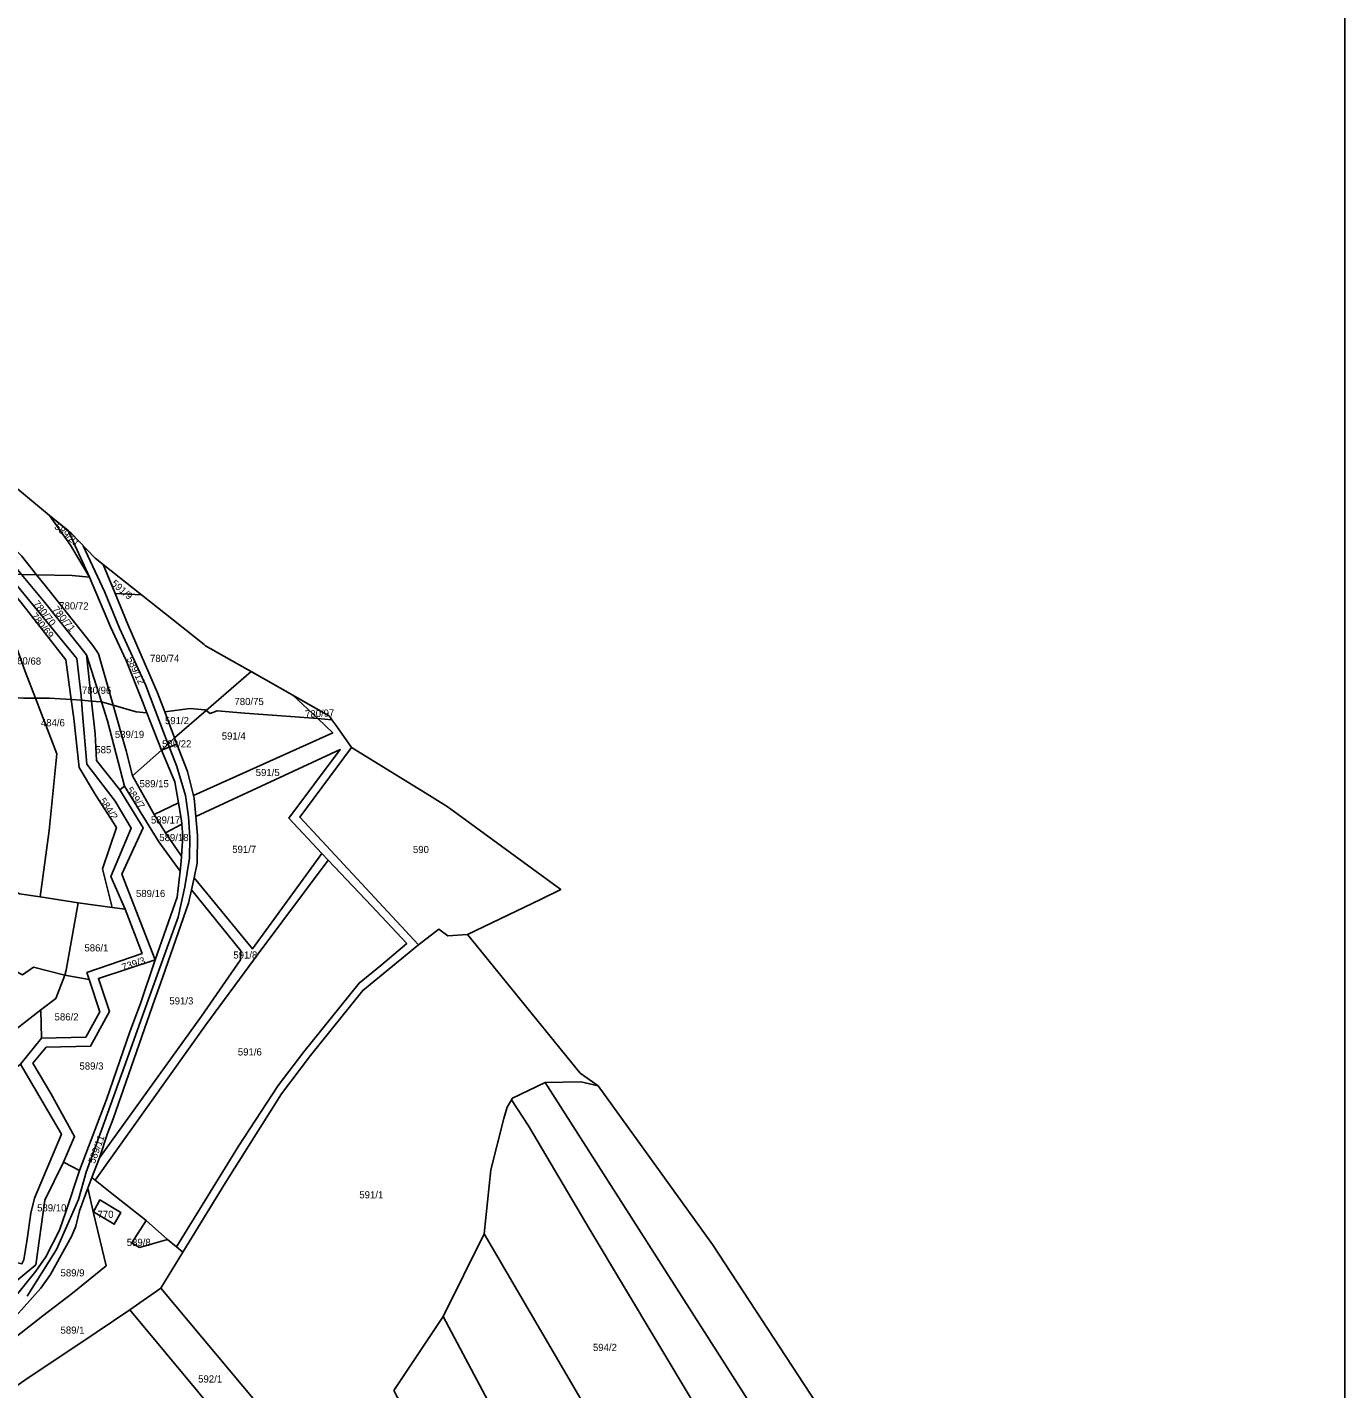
# Model space of a CAD drawing. Extents: x -629983 to -626385, y -1072828 to -1067897.
# Drawn here: x -626937 to -626385, y -1070120 to -1069550 of the extents above; entities that cross this region are included whole.
import ezdxf

# ---------------------------------------------------------------- set-up
doc = ezdxf.new("R2010")
doc.units = 0
for name, color, linetype in [('Default', 7, 'Continuous'), ('Parcela nároku', 7, 'Continuous'), ('Parcelní číslo', 7, 'Continuous'), ('Plocha PÚ', 7, 'Continuous'), ('Převzatý obvod_Vraclav', 7, 'Continuous'), ('voda', 7, 'Continuous')]:
    doc.layers.add(name, color=color, linetype=linetype)

msp = doc.modelspace()

# ---------------------------------------------------------------- linework, layer by layer
at = {"layer": 'Default'}
msp.add_lwpolyline([(-629982.64, -1067896.74), (-626385.01, -1067896.74), (-626385.01, -1072827.89), (-629982.64, -1072827.89)], close=True, dxfattribs=at)
at = {"layer": 'Parcela nároku'}
for points in [[(-626959.97, -1069727.67), (-626972.76, -1069741.15), (-626941.46, -1069769.32), (-626939.04, -1069771.72), (-626932.72, -1069779.61), (-626917.9, -1069779.99), (-626910.52, -1069780.62), (-626918.56, -1069767.16), (-626927.26, -1069754.77)], [(-626941.46, -1069769.32), (-626939.04, -1069771.72), (-626932.72, -1069779.61), (-626938.99, -1069779.44), (-626943.46, -1069773.97), (-626976.01, -1069744.57), (-626972.76, -1069741.15)], [(-626910.52, -1069780.62), (-626919.57, -1069761.14), (-626927.26, -1069754.77), (-626918.56, -1069767.16)], [(-626904.86, -1069775.34), (-626908.26, -1069772.64), (-626918.15, -1069762.32), (-626919.57, -1069761.14), (-626910.52, -1069780.62), (-626901.81, -1069801.37), (-626895.23, -1069815.58), (-626888.37, -1069832.62), (-626886.52, -1069837.4), (-626880.44, -1069853.11), (-626874.99, -1069847.93), (-626879.11, -1069837.06), (-626882.16, -1069829.02), (-626894.34, -1069800.67), (-626899.83, -1069787.44)], [(-626904.86, -1069775.34), (-626888.78, -1069788.08), (-626899.83, -1069787.44)], [(-626920.52, -1069815.29), (-626939.29, -1069791.15), (-626949.21, -1069779.33), (-626949.8, -1069778.74), (-626956.76, -1069778.29), (-626950.84, -1069783.33), (-626937.47, -1069820.18), (-626933.22, -1069831.22), (-626927.26, -1069831.22), (-626918.28, -1069831.86)], [(-626913.9, -1069832.18), (-626914.03, -1069830.33), (-626915.9, -1069814.62), (-626945.1, -1069779.05), (-626949.8, -1069778.74), (-626949.21, -1069779.33), (-626939.29, -1069791.15), (-626920.52, -1069815.29), (-626918.28, -1069831.86)], [(-626945.1, -1069779.05), (-626938.99, -1069779.44), (-626929.34, -1069791.26), (-626911.78, -1069813.19), (-626909.69, -1069832.48), (-626913.9, -1069832.18), (-626914.03, -1069830.33), (-626915.9, -1069814.62)], [(-626906.83, -1069812.73), (-626900.65, -1069834.25), (-626905.52, -1069832.84), (-626911.78, -1069813.19), (-626929.34, -1069791.26), (-626938.99, -1069779.44), (-626932.72, -1069779.61), (-626928.52, -1069784.84), (-626909.14, -1069809.25)], [(-626901.81, -1069801.37), (-626895.23, -1069815.58), (-626888.37, -1069832.62), (-626886.52, -1069837.4), (-626891.01, -1069837.04), (-626900.65, -1069834.25), (-626906.83, -1069812.73), (-626909.14, -1069809.25), (-626928.52, -1069784.84), (-626932.72, -1069779.61), (-626917.9, -1069779.99), (-626910.52, -1069780.62)], [(-626862.6, -1069808.83), (-626861.99, -1069809.31), (-626848.85, -1069816.77), (-626842.85, -1069820.19), (-626861.76, -1069836.51), (-626862.3, -1069836.16), (-626868.37, -1069835.66), (-626879.11, -1069837.06), (-626882.16, -1069829.02), (-626894.34, -1069800.67), (-626899.83, -1069787.44), (-626888.78, -1069788.08), (-626875.4, -1069798.68)], [(-626905.52, -1069832.84), (-626911.78, -1069813.19), (-626909.69, -1069832.48), (-626905.8, -1069832.76)], [(-626836.79, -1069823.63), (-626825.44, -1069830.09), (-626815.05, -1069839.84), (-626845.51, -1069837.55), (-626857.16, -1069836.58), (-626860.03, -1069837.65), (-626861.76, -1069836.51), (-626842.85, -1069820.19)], [(-626955.02, -1069835.66), (-626955.77, -1069847.69), (-626971.74, -1069846.69), (-626970.99, -1069834.66), (-626965.75, -1069834.99), (-626965.93, -1069829.51), (-626976.36, -1069828.87), (-626975.49, -1069833.73), (-626966.86, -1069898.03), (-626939.89, -1069913.2), (-626931.2, -1069914.54), (-626927.45, -1069886.65), (-626924.22, -1069854.62), (-626933.22, -1069831.22), (-626938.2, -1069831.22), (-626958.99, -1069829.94), (-626959.98, -1069835.35)], [(-626908.04, -1069871.76), (-626914.96, -1069860.34), (-626917.2, -1069839.87), (-626918.28, -1069831.86), (-626927.26, -1069831.22), (-626933.22, -1069831.22), (-626924.22, -1069854.62), (-626927.45, -1069886.65), (-626931.2, -1069914.54), (-626915.31, -1069917), (-626901.13, -1069918.87), (-626905.1, -1069902.71), (-626899.34, -1069885.45)], [(-626893.08, -1069885.78), (-626899.85, -1069874.45), (-626911.72, -1069858.86), (-626913.49, -1069837.9), (-626913.9, -1069832.18), (-626918.28, -1069831.86), (-626917.2, -1069839.87), (-626914.96, -1069860.34), (-626908.04, -1069871.76), (-626899.34, -1069885.45), (-626905.1, -1069902.71), (-626901.13, -1069918.87), (-626895.68, -1069919.57), (-626901.61, -1069905.91)], [(-626905.52, -1069832.84), (-626905.8, -1069832.76), (-626909.69, -1069832.48), (-626908.2, -1069846.22), (-626907.64, -1069857.43), (-626897.89, -1069869.65), (-626895.99, -1069868.07), (-626903, -1069840.75)], [(-626900.65, -1069834.25), (-626905.52, -1069832.84), (-626903, -1069840.75), (-626895.99, -1069868.07), (-626881.54, -1069891.46), (-626872.62, -1069903.66), (-626872.19, -1069899.72), (-626872.04, -1069897.39), (-626878.74, -1069887.62), (-626883.52, -1069879.99), (-626892.62, -1069863.87), (-626895.28, -1069853.3)], [(-626810.16, -1069838.77), (-626809.08, -1069840.31), (-626815.05, -1069839.84), (-626825.44, -1069830.09)], [(-626886.52, -1069837.4), (-626880.44, -1069853.11), (-626892.62, -1069863.87), (-626895.28, -1069853.3), (-626900.65, -1069834.25), (-626891.01, -1069837.04)], [(-626861.76, -1069836.51), (-626862.3, -1069836.16), (-626868.37, -1069835.66), (-626879.11, -1069837.06), (-626874.99, -1069847.93)], [(-626860.03, -1069837.65), (-626861.76, -1069836.51), (-626874.99, -1069847.93), (-626873.96, -1069850.58), (-626869.5, -1069862.02), (-626867.02, -1069872.04), (-626808.75, -1069845.74), (-626815.05, -1069839.84), (-626845.51, -1069837.55), (-626857.16, -1069836.58)], [(-626788.56, -1069943.17), (-626797.7, -1069950.6), (-626820.91, -1069979.37), (-626831.57, -1069993.42), (-626848.2, -1070018.93), (-626874.16, -1070061.04), (-626871.47, -1070063.25), (-626853.74, -1070034.35), (-626830.17, -1069996.97), (-626818.05, -1069980.84), (-626796.19, -1069953.67), (-626772.89, -1069934.58), (-626822.52, -1069881.13), (-626800.93, -1069851.9), (-626807.07, -1069843.17), (-626809.08, -1069840.31), (-626815.05, -1069839.84), (-626808.75, -1069845.74), (-626867.02, -1069872.04), (-626866.74, -1069873.18), (-626866.04, -1069880.78), (-626805.61, -1069852.85), (-626827.06, -1069881.51), (-626813.27, -1069896.37), (-626810.7, -1069899.12), (-626792.46, -1069918.27), (-626777.72, -1069933.95)], [(-626874.99, -1069847.93), (-626873.96, -1069850.58), (-626880.44, -1069853.11)], [(-627074.68, -1069869.97), (-627077.12, -1069875.2), (-627065.31, -1069880.84), (-627044.87, -1069891.93), (-627022.12, -1069903.5), (-626938.61, -1069947.08), (-626933.99, -1069943.92), (-626920.96, -1069947.32), (-626920.3, -1069945.13), (-626915.31, -1069917), (-626931.2, -1069914.54), (-626939.89, -1069913.2), (-626966.86, -1069898.03), (-627010.49, -1069878.16), (-627064.17, -1069851.84)], [(-626874.86, -1069866.33), (-626880.44, -1069853.11), (-626892.62, -1069863.87), (-626883.52, -1069879.99), (-626873.28, -1069875.12)], [(-626827.06, -1069881.51), (-626813.27, -1069896.37), (-626842.34, -1069936.3), (-626866.78, -1069906.58), (-626865.49, -1069900.35), (-626865.31, -1069888.76), (-626866.04, -1069880.78), (-626805.61, -1069852.85)], [(-626800.93, -1069851.9), (-626822.52, -1069881.13), (-626772.89, -1069934.58), (-626764.35, -1069928.06), (-626760.6, -1069930.83), (-626752.3, -1069930.26), (-626721.73, -1069915.52), (-626713.26, -1069911.44), (-626725.12, -1069902.76), (-626741.69, -1069890.65), (-626756.29, -1069879.98), (-626760.82, -1069876.66), (-626771.19, -1069870.25)], [(-626897.07, -1069905.02), (-626888.16, -1069885.53), (-626897.89, -1069869.65), (-626895.99, -1069868.07), (-626881.54, -1069891.46), (-626872.62, -1069903.66), (-626873.83, -1069914.6), (-626883.03, -1069940.86)], [(-626883.52, -1069879.99), (-626873.28, -1069875.12), (-626872.03, -1069882.49), (-626871.91, -1069884.03), (-626878.74, -1069887.62)], [(-626878.74, -1069887.62), (-626871.91, -1069884.03), (-626871.5, -1069889.1), (-626872.04, -1069897.39)], [(-626813.27, -1069896.37), (-626842.34, -1069936.3), (-626866.78, -1069906.58), (-626867.91, -1069911.52), (-626847.23, -1069937.14), (-626847.31, -1069940.86), (-626863.69, -1069964.47), (-626906.38, -1070023.7), (-626909.55, -1070032.05), (-626908.24, -1070033.1), (-626861.86, -1069968.05), (-626840.03, -1069938.38), (-626810.7, -1069899.12)], [(-626810.7, -1069899.12), (-626792.46, -1069918.27), (-626777.72, -1069933.95), (-626788.56, -1069943.17), (-626797.7, -1069950.6), (-626820.91, -1069979.37), (-626831.57, -1069993.42), (-626848.2, -1070018.93), (-626874.16, -1070061.04), (-626877.95, -1070057.91), (-626886.92, -1070049.97), (-626901.27, -1070038.68), (-626908.24, -1070033.1), (-626861.86, -1069968.05), (-626840.03, -1069938.38)], [(-626933.99, -1069943.92), (-626938.61, -1069947.08), (-627022.12, -1069903.5), (-627034.14, -1069928.62), (-626949.01, -1069975.52), (-626943.09, -1069971.33), (-626930.93, -1069961.84), (-626924.67, -1069957.02), (-626920.96, -1069947.32)], [(-626880.82, -1069950.82), (-626883.22, -1069957.33), (-626900.61, -1070007.45), (-626903.06, -1070013.61), (-626906.38, -1070023.7), (-626863.69, -1069964.47), (-626847.31, -1069940.86), (-626847.23, -1069937.14), (-626867.91, -1069911.52), (-626869.19, -1069917.08)], [(-626915.31, -1069917), (-626901.13, -1069918.87), (-626895.68, -1069919.57), (-626888.57, -1069938.17), (-626911.65, -1069946.21), (-626910.72, -1069949.07), (-626920.96, -1069947.32), (-626920.3, -1069945.13)], [(-626910.11, -1069976.96), (-626902.23, -1069962.5), (-626906.84, -1069948.65), (-626883.03, -1069940.86), (-626889.26, -1069959.14), (-626893.76, -1069970.98), (-626903.5, -1069999.37), (-626914.75, -1070029.07), (-626921.43, -1070025.55), (-626916.82, -1070014.79), (-626926.72, -1069996.77), (-626934.37, -1069984.11), (-626928.72, -1069977.39)], [(-626930.93, -1069961.84), (-626924.67, -1069957.02), (-626920.96, -1069947.32), (-626910.72, -1069949.07), (-626906.29, -1069962.58), (-626912.16, -1069973.22), (-626930.61, -1069973.69)], [(-626958.12, -1069999.59), (-626939.49, -1069984.53), (-626922.33, -1070013.79), (-626933.64, -1070040.63), (-626935.11, -1070046.98), (-626936.62, -1070057.77), (-626938.12, -1070066.39), (-626938.87, -1070068.12), (-626976.78, -1070058.57), (-626970.06, -1070047.13), (-626966.93, -1070034), (-626969.36, -1070009.37)], [(-626565.01, -1070241.99), (-626633.02, -1070128.14), (-626719.83, -1069992.23), (-626733.49, -1069998.82), (-626733.88, -1069999.45), (-626726.84, -1070010.38), (-626700.94, -1070054), (-626643.88, -1070149.36), (-626645.81, -1070153.32), (-626583.45, -1070255.65)], [(-626704.91, -1069991.98), (-626697.64, -1069993.62), (-626679.23, -1070019.13), (-626649.68, -1070060.08), (-626600.96, -1070134.36), (-626544.85, -1070225.4), (-626565.01, -1070241.99), (-626633.02, -1070128.14), (-626719.83, -1069992.23)], [(-626745.31, -1070055.62), (-626742.55, -1070028.83), (-626737.17, -1070007.26), (-626735.75, -1070002.51), (-626733.88, -1069999.45), (-626726.84, -1070010.38), (-626700.94, -1070054), (-626643.88, -1070149.36), (-626645.81, -1070153.32), (-626667.98, -1070188.39), (-626706.82, -1070121.45)], [(-626921.43, -1070025.55), (-626914.75, -1070029.07), (-626920.55, -1070046.4), (-626923.16, -1070053.99), (-626928.9, -1070065.21), (-626933.01, -1070071.19), (-626943.45, -1070084.22), (-626950.65, -1070091.98), (-626958.55, -1070100.68), (-626967.28, -1070108.01), (-626972.24, -1070111.41), (-626973.1, -1070109.36), (-626969.94, -1070098.69), (-626961.92, -1070092.47), (-626932.99, -1070068.55), (-626929.34, -1070041.47)], [(-626914.83, -1070045.91), (-626916.3, -1070052.3), (-626918.02, -1070056.37), (-626926.9, -1070072.56), (-626930.91, -1070078.27), (-626944.91, -1070094), (-626955.78, -1070104.97), (-626961.55, -1070110.08), (-626969.82, -1070116.29), (-626968.13, -1070119.78), (-626959.53, -1070113.07), (-626941.17, -1070098.52), (-626930.19, -1070089.96), (-626917.66, -1070080.4), (-626903.57, -1070068.94), (-626908.7, -1070047.45), (-626911.27, -1070036.42)], [(-626908.87, -1070046.32), (-626900.25, -1070051.55), (-626897.51, -1070046.58), (-626906.21, -1070041.4)], [(-626897.51, -1070046.58), (-626906.21, -1070041.4), (-626908.87, -1070046.32), (-626900.25, -1070051.55)], [(-626877.95, -1070057.91), (-626886.92, -1070049.97), (-626892.87, -1070059.35), (-626889.66, -1070061.27)], [(-626745.31, -1070055.62), (-626706.82, -1070121.45), (-626667.98, -1070188.39), (-626687.22, -1070231.68), (-626762.51, -1070090.14)], [(-626893.72, -1070087.44), (-626880.68, -1070078.29), (-626840.71, -1070126.2), (-626824.93, -1070145.94), (-626838.37, -1070153.8), (-626878.42, -1070105.68)], [(-626967.32, -1070147.34), (-626952.24, -1070130.82), (-626954.18, -1070128.3), (-626936.23, -1070115.91), (-626914.61, -1070101.46), (-626893.72, -1070087.44), (-626878.42, -1070105.68), (-626838.37, -1070153.8), (-626843.54, -1070157.06), (-626848.75, -1070159.57), (-626863.88, -1070171.76), (-626872.99, -1070179.12), (-626887.59, -1070189.96), (-626911.42, -1070210.64), (-626920.06, -1070200.25), (-626930.91, -1070188.7), (-626953.54, -1070165.93)], [(-626783.13, -1070121.11), (-626762.51, -1070090.14), (-626687.22, -1070231.68), (-626692.19, -1070244.6), (-626695.06, -1070245.04), (-626701.93, -1070251.31), (-626706.16, -1070258.13), (-626713.56, -1070253.97), (-626721.68, -1070237.82)]]:
    msp.add_lwpolyline(points, close=True, dxfattribs=at)
for points in [[(-626938.2, -1069831.22), (-626933.22, -1069831.22), (-626937.47, -1069820.18)], [(-626961.92, -1070092.47), (-626932.99, -1070068.55), (-626929.34, -1070041.47), (-626921.43, -1070025.55), (-626916.82, -1070014.79), (-626926.72, -1069996.77), (-626934.37, -1069984.11), (-626928.72, -1069977.39), (-626910.11, -1069976.96), (-626902.23, -1069962.5), (-626906.84, -1069948.65), (-626883.03, -1069940.86), (-626897.07, -1069905.02), (-626888.16, -1069885.53), (-626897.89, -1069869.65), (-626907.64, -1069857.43), (-626908.2, -1069846.22), (-626909.69, -1069832.48), (-626913.9, -1069832.18), (-626913.49, -1069837.9), (-626911.72, -1069858.86), (-626899.85, -1069874.45), (-626893.08, -1069885.78), (-626901.61, -1069905.91), (-626895.68, -1069919.57), (-626888.57, -1069938.17), (-626911.65, -1069946.21), (-626910.72, -1069949.07), (-626906.29, -1069962.58), (-626912.16, -1069973.22), (-626930.61, -1069973.69), (-626939.49, -1069984.53), (-626922.33, -1070013.79), (-626933.64, -1070040.63), (-626935.11, -1070046.98), (-626936.62, -1070057.77), (-626938.12, -1070066.39)], [(-626944.91, -1070094), (-626930.91, -1070078.27), (-626926.9, -1070072.56), (-626918.02, -1070056.37), (-626916.3, -1070052.3), (-626914.83, -1070045.91), (-626911.27, -1070036.42), (-626909.55, -1070032.05), (-626906.38, -1070023.7), (-626903.06, -1070013.61), (-626900.61, -1070007.45), (-626883.22, -1069957.33), (-626880.82, -1069950.82), (-626869.19, -1069917.08), (-626867.91, -1069911.52), (-626866.78, -1069906.58), (-626865.49, -1069900.35), (-626865.31, -1069888.76), (-626866.04, -1069880.78), (-626866.74, -1069873.18), (-626867.02, -1069872.04), (-626869.5, -1069862.02), (-626873.96, -1069850.58), (-626880.44, -1069853.11), (-626874.86, -1069866.33), (-626873.28, -1069875.12), (-626872.03, -1069882.49), (-626871.91, -1069884.03), (-626871.5, -1069889.1), (-626872.04, -1069897.39), (-626872.19, -1069899.72), (-626872.62, -1069903.66), (-626873.83, -1069914.6), (-626883.03, -1069940.86), (-626889.26, -1069959.14), (-626893.76, -1069970.98), (-626903.5, -1069999.37), (-626914.75, -1070029.07), (-626920.55, -1070046.4), (-626923.16, -1070053.99), (-626928.9, -1070065.21), (-626933.01, -1070071.19), (-626943.45, -1070084.22)], [(-626840.71, -1070126.2), (-626880.68, -1070078.29), (-626871.47, -1070063.25), (-626853.74, -1070034.35), (-626830.17, -1069996.97), (-626818.05, -1069980.84), (-626796.19, -1069953.67), (-626772.89, -1069934.58), (-626764.35, -1069928.06), (-626760.6, -1069930.83), (-626752.3, -1069930.26), (-626705.09, -1069988.29), (-626697.64, -1069993.62), (-626704.91, -1069991.98), (-626719.83, -1069992.23), (-626733.49, -1069998.82), (-626733.88, -1069999.45), (-626735.75, -1070002.51), (-626737.17, -1070007.26), (-626742.55, -1070028.83), (-626745.31, -1070055.62), (-626762.51, -1070090.14), (-626783.13, -1070121.11)], [(-626943.09, -1069971.33), (-626930.93, -1069961.84), (-626930.61, -1069973.69), (-626939.49, -1069984.53)], [(-626954.18, -1070128.3), (-626936.23, -1070115.91), (-626914.61, -1070101.46), (-626893.72, -1070087.44), (-626880.68, -1070078.29), (-626871.47, -1070063.25), (-626874.16, -1070061.04), (-626877.95, -1070057.91), (-626889.66, -1070061.27), (-626892.87, -1070059.35), (-626886.92, -1070049.97), (-626901.27, -1070038.68), (-626908.24, -1070033.1), (-626909.55, -1070032.05), (-626911.27, -1070036.42), (-626908.7, -1070047.45), (-626903.57, -1070068.94), (-626917.66, -1070080.4), (-626930.19, -1070089.96), (-626941.17, -1070098.52)]]:
    msp.add_lwpolyline(points, dxfattribs=at)
at = {"layer": 'Plocha PÚ'}
msp.add_lwpolyline([(-626600.96, -1070134.36), (-626649.68, -1070060.08), (-626679.23, -1070019.13), (-626697.64, -1069993.62), (-626705.09, -1069988.29), (-626752.3, -1069930.26), (-626721.73, -1069915.52), (-626713.26, -1069911.44), (-626725.12, -1069902.76), (-626741.69, -1069890.65), (-626756.29, -1069879.98), (-626760.82, -1069876.66), (-626771.19, -1069870.25), (-626800.93, -1069851.9), (-626807.07, -1069843.17), (-626809.08, -1069840.31), (-626810.16, -1069838.77), (-626825.44, -1069830.09), (-626836.79, -1069823.63), (-626842.85, -1069820.19), (-626848.85, -1069816.77), (-626861.99, -1069809.31), (-626862.6, -1069808.83), (-626875.4, -1069798.68), (-626888.78, -1069788.08), (-626904.86, -1069775.34), (-626908.26, -1069772.64), (-626918.15, -1069762.32), (-626919.57, -1069761.14), (-626927.26, -1069754.77), (-626959.97, -1069727.67)], dxfattribs=at)
at = {"layer": 'Převzatý obvod_Vraclav'}
msp.add_lwpolyline([(-626959.97, -1069727.67), (-626927.26, -1069754.77), (-626918.15, -1069762.32), (-626908.26, -1069772.64), (-626888.78, -1069788.08), (-626875.4, -1069798.68), (-626862.6, -1069808.83), (-626861.99, -1069809.31), (-626848.85, -1069816.77), (-626836.79, -1069823.63), (-626810.16, -1069838.77), (-626809.08, -1069840.31), (-626807.07, -1069843.17), (-626800.93, -1069851.9), (-626771.19, -1069870.25), (-626760.82, -1069876.66), (-626756.29, -1069879.98), (-626741.69, -1069890.65), (-626725.12, -1069902.76), (-626713.26, -1069911.44), (-626721.73, -1069915.52), (-626752.3, -1069930.26), (-626705.09, -1069988.29), (-626697.64, -1069993.62), (-626679.23, -1070019.13), (-626649.68, -1070060.08), (-626600.96, -1070134.36)], dxfattribs=at)
at = {"layer": 'voda'}
msp.add_lwpolyline([(-626936.72, -1070081.61), (-626924.36, -1070062.15), (-626920.09, -1070052.37), (-626915.21, -1070041.2), (-626912, -1070029.77), (-626904.36, -1070008.64), (-626896.08, -1069985.73), (-626887.8, -1069962.82), (-626881.49, -1069945.36), (-626873.39, -1069922.94), (-626870.68, -1069910.33), (-626868.78, -1069898.29), (-626868.56, -1069889.58), (-626869.14, -1069880.97), (-626870.42, -1069872.04), (-626874.06, -1069859.87), (-626879.57, -1069845.49), (-626887.02, -1069826.05), (-626898.05, -1069801.97), (-626904.28, -1069786.68), (-626913.2, -1069767.48)], dxfattribs=at)

# ---------------------------------------------------------------- texts
at = {"layer": 'Parcelní číslo'}
for s, rotation, p in [('589/21', 318.851, (-626925.55, -1069759.93)), ('591/9', 318.851, (-626901.71, -1069783.69)), ('780/70', 308.8243, (-626934.4, -1069791.85)), ('780/71', 308.8243, (-626926.28, -1069794.26)), ('780/72', 359.2445, (-626923.26, -1069794.07)), ('780/69', 308.8243, (-626935.29, -1069797.04)), ('780/68', 358.9581, (-626943.14, -1069817.08)), ('589/12', 295.2662, (-626895.12, -1069814.78)), ('780/74', 0.2291, (-626885.24, -1069816.14)), ('780/75', 0.2291, (-626849.88, -1069834.2)), ('780/97', 2.5783, (-626820.26, -1069839.44)), ('584/2', 304.5425, (-626906.64, -1069874.29)), ('589/7', 304.1997, (-626895.32, -1069869.69)), ('739/3', 18.4428, (-626896.5, -1069945.55)), ('589/11', 70.2124, (-626908.37, -1070026.4))]:
    msp.add_text(s, height=3, rotation=rotation, dxfattribs=at).set_placement(p)
for s, p in [('780/96', (-626913.73, -1069829.48)), ('484/6', (-626930.93, -1069843.06)), ('591/2', (-626878.99, -1069842.17)), ('589/19', (-626899.96, -1069847.97)), ('589/22', (-626880.19, -1069851.9)), ('591/4', (-626855.21, -1069848.62)), ('585', (-626908.15, -1069854.36)), ('591/5', (-626840.99, -1069863.91)), ('589/15', (-626889.63, -1069868.59)), ('589/17', (-626884.86, -1069883.78)), ('589/18', (-626881.36, -1069891.14)), ('591/7', (-626850.82, -1069896.08)), ('590', (-626775.16, -1069896.15)), ('589/16', (-626891.13, -1069914.57)), ('586/1', (-626912.7, -1069937.33)), ('591/8', (-626850.35, -1069940.33)), ('591/3', (-626877.15, -1069959.53)), ('586/2', (-626925.2, -1069966.23)), ('591/6', (-626848.47, -1069980.9)), ('589/3', (-626914.78, -1069986.8)), ('591/1', (-626797.61, -1070040.71)), ('589/10', (-626932.51, -1070046.18)), ('770', (-626907.22, -1070048.9)), ('589/8', (-626894.99, -1070060.65)), ('589/9', (-626922.71, -1070073.41)), ('589/1', (-626922.72, -1070097.39)), ('594/2', (-626699.79, -1070104.63)), ('592/1', (-626865.09, -1070117.84))]:
    msp.add_text(s, height=3, dxfattribs=at).set_placement(p)

doc.saveas('drawing.dxf')
